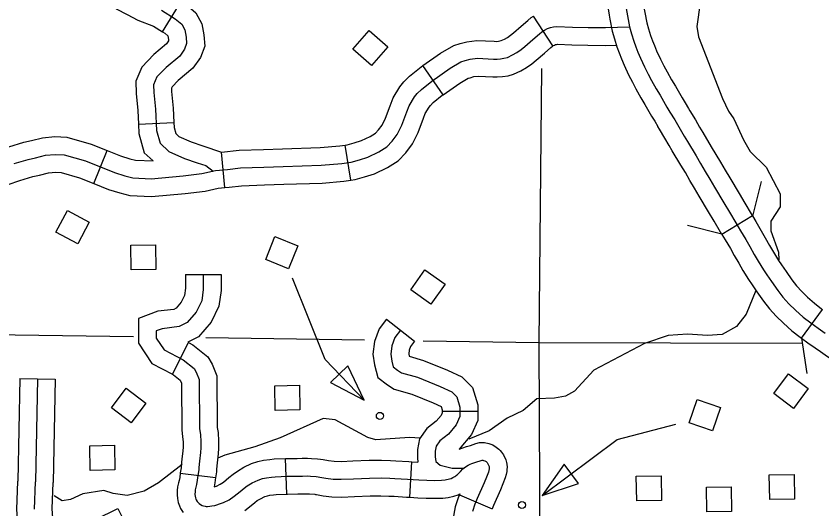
# Model space of a CAD drawing. Extents: x -19 to 366, y -4 to 359.
# Drawn here: x 136.972 to 137.616, y 194.884 to 195.278 of the extents above; entities that cross this region are included whole.
import ezdxf

# ---------------------------------------------------------------- set-up
doc = ezdxf.new("R2010")
doc.units = 0
for name, color, linetype in [('21', 7, 'Continuous'), ('R_Axis Annot', 7, 'Continuous'), ('R_ROW', 7, 'Continuous'), ('R_ROW Annot', 7, 'Continuous'), ('R_Temp Easement', 7, 'Continuous'), ('R_Vert Alg Annot', 7, 'Continuous'), ('Sheet Fence', 7, 'Continuous')]:
    doc.layers.add(name, color=color, linetype=linetype)

msp = doc.modelspace()

# ---------------------------------------------------------------- linework, layer by layer
at = {"layer": '21'}
for points in [[(137.25444, 195.26622), (137.26922, 195.25318), (137.25614, 195.23835), (137.24136, 195.2514)], [(137.03065, 195.11326), (137.02137, 195.09587), (137.00393, 195.10517), (137.0132, 195.12256)], [(137.19737, 195.09431), (137.18999, 195.07603), (137.17166, 195.08343), (137.17903, 195.10171)], [(137.06416, 195.07512), (137.06381, 195.09483), (137.08358, 195.09517), (137.08392, 195.07546)], [(137.31509, 195.0638), (137.30371, 195.0477), (137.28757, 195.05912), (137.29895, 195.07521)], [(137.23733, 194.99855), (137.2234, 194.98517), (137.25045, 194.97097)], [(137.5777, 194.97637), (137.58953, 194.99213), (137.60535, 194.98026), (137.59351, 194.9645)], [(137.17929, 194.96289), (137.17895, 194.9826), (137.19871, 194.98295), (137.19906, 194.96324)], [(137.07596, 194.96867), (137.06401, 194.95299), (137.04829, 194.96498), (137.06023, 194.98066)], [(137.52879, 194.94643), (137.51016, 194.95285), (137.51659, 194.97154), (137.53523, 194.96512)], [(137.03138, 194.91498), (137.03103, 194.93469), (137.0508, 194.93503), (137.05114, 194.91532)], [(137.4217, 194.90445), (137.4101, 194.9199), (137.39273, 194.89478)], [(137.46824, 194.89051), (137.46789, 194.91022), (137.48766, 194.91056), (137.48801, 194.89085)], [(137.57455, 194.89161), (137.57421, 194.91132), (137.59398, 194.91167), (137.59432, 194.89196)], [(137.52432, 194.88184), (137.52398, 194.90155), (137.54375, 194.9019), (137.54409, 194.88219)], [(137.05334, 194.8846), (137.06219, 194.86698), (137.04452, 194.85811), (137.03567, 194.87573)]]:
    msp.add_lwpolyline(points, close=True, dxfattribs=at)
for points in [[(137.25045, 194.97097), (137.21924, 195.00344), (137.19303, 195.06838)], [(137.39273, 194.89478), (137.45263, 194.93974), (137.49948, 194.95197)]]:
    msp.add_lwpolyline(points, dxfattribs=at)
for centre in [(137.26293, 194.95848), (137.3765, 194.88729)]:
    msp.add_circle(centre, 0.00284, dxfattribs=at)
at = {"layer": 'R_Axis Annot'}
for points in [[(137.39025, 195.0169), (137.39243, 195.23599)], [(137.06601, 195.02156), (136.57436, 195.02862)], [(137.25067, 195.01891), (137.12371, 195.02073)], [(137.39025, 195.0169), (137.29757, 195.01823)], [(137.39136, 194.78402), (137.39025, 195.0169)], [(137.60018, 195.01625), (137.39025, 195.0169)]]:
    msp.add_lwpolyline(points, dxfattribs=at)
at = {"layer": 'R_ROW'}
for p, q in [((137.56065, 195.11819), (137.53632, 195.10352)), ((137.60007, 195.0205), (137.61685, 195.04343))]:
    msp.add_line(p, q, dxfattribs=at)
for points in [[(137.45199, 195.39269), (137.45228, 195.38832), (137.45286, 195.37848), (137.4534, 195.36932), (137.45411, 195.3589), (137.45485, 195.34789), (137.4562, 195.32647), (137.45712, 195.31251), (137.45807, 195.29887), (137.45954, 195.28543), (137.46022, 195.28095), (137.46075, 195.27815), (137.46249, 195.26915)], [(137.44511, 195.2867), (137.44545, 195.2836), (137.44621, 195.27856), (137.4468, 195.27547), (137.44865, 195.26593), (137.45037, 195.2596), (137.45245, 195.25328), (137.45416, 195.24838), (137.45601, 195.24363), (137.45818, 195.23854), (137.46175, 195.23095), (137.46479, 195.225), (137.46755, 195.21973), (137.47154, 195.21261), (137.47466, 195.20737), (137.48016, 195.19799), (137.48258, 195.19395), (137.4852, 195.18955)], [(137.47335, 195.28978), (137.47363, 195.28727), (137.47422, 195.28335), (137.4747, 195.28082), (137.47633, 195.27238), (137.47759, 195.26779), (137.47936, 195.26239), (137.48082, 195.2582), (137.48231, 195.25437), (137.4841, 195.25018), (137.48727, 195.24345), (137.49002, 195.23806), (137.49253, 195.23327), (137.49615, 195.22681), (137.49912, 195.22182), (137.5046, 195.21248), (137.50696, 195.20853), (137.5096, 195.2041)], [(137.46249, 195.26915), (137.46398, 195.2637), (137.46591, 195.25783), (137.46749, 195.25329), (137.46916, 195.249), (137.47114, 195.24436), (137.47451, 195.2372), (137.4774, 195.23153), (137.48004, 195.2265), (137.48384, 195.21971), (137.48689, 195.21459), (137.49238, 195.20523), (137.49477, 195.20124), (137.49856, 195.19488), (137.50285, 195.18765), (137.50627, 195.18182), (137.50879, 195.17757), (137.51567, 195.16615), (137.51934, 195.16006), (137.523, 195.15383), (137.5267, 195.1476), (137.53042, 195.1413), (137.53789, 195.12882), (137.54246, 195.12117), (137.54743, 195.11261), (137.55119, 195.10637), (137.5555, 195.09927), (137.55861, 195.09371), (137.56216, 195.08748), (137.56538, 195.08201), (137.56959, 195.07507), (137.57226, 195.0711), (137.57593, 195.06572), (137.5809, 195.05863), (137.58509, 195.05328), (137.58989, 195.04805), (137.59511, 195.04295), (137.60134, 195.03748), (137.60735, 195.03278), (137.61319, 195.0285), (137.61885, 195.02454)], [(137.5096, 195.2041), (137.51077, 195.20214), (137.51509, 195.19487), (137.51851, 195.18904), (137.52098, 195.18486), (137.52784, 195.17348), (137.53154, 195.16732), (137.53523, 195.16106), (137.53892, 195.15483), (137.54263, 195.14855), (137.55009, 195.13611), (137.5547, 195.12837), (137.55965, 195.11984), (137.56065, 195.11819)], [(137.53632, 195.10352), (137.5352, 195.10537), (137.53022, 195.11396), (137.5257, 195.12153), (137.51821, 195.13404), (137.51447, 195.14037), (137.51078, 195.14661), (137.50713, 195.1528), (137.5035, 195.15883), (137.4966, 195.17029), (137.49404, 195.1746), (137.49062, 195.18043), (137.48636, 195.18762), (137.4852, 195.18955)], [(137.56065, 195.11819), (137.53632, 195.10352), (137.53904, 195.09901), (137.54323, 195.09212), (137.54623, 195.08673), (137.54986, 195.08036), (137.55318, 195.07472), (137.55762, 195.06742), (137.5605, 195.06313), (137.56425, 195.05763), (137.56949, 195.05017), (137.57424, 195.04409), (137.57969, 195.03816), (137.58546, 195.03252), (137.59227, 195.02654), (137.59878, 195.02145), (137.60007, 195.0205)], [(137.56065, 195.11819), (137.56334, 195.11372), (137.56778, 195.10642), (137.57098, 195.10068), (137.57445, 195.0946), (137.57757, 195.0893), (137.58156, 195.08273), (137.58402, 195.07906), (137.58761, 195.0738), (137.59232, 195.06709), (137.59594, 195.06247), (137.60009, 195.05794), (137.60477, 195.05337), (137.61041, 195.04842), (137.61592, 195.0441), (137.61685, 195.04343)], [(137.60007, 195.0205), (137.60492, 195.01695), (137.61078, 195.01285), (137.61515, 195.00988), (137.61883, 195.00735), (137.62148, 195.00553), (137.62595, 195.00262), (137.63124, 194.99927), (137.63884, 194.99473), (137.64503, 194.99117), (137.65154, 194.98741), (137.67267, 194.97781), (137.68031, 194.97436), (137.686, 194.97181), (137.68961, 194.9702)], [(136.98681, 194.88399), (136.98764, 194.90588)]]:
    msp.add_lwpolyline(points, dxfattribs=at)
at = {"layer": 'R_ROW Annot'}
for p, q in [((137.08924, 195.26526), (137.10406, 195.28949)), ((137.40128, 195.25413), (137.38562, 195.27783)), ((137.31348, 195.21506), (137.29738, 195.23846)), ((137.06985, 195.19154), (137.09823, 195.19293)), ((137.23972, 195.14678), (137.23506, 195.17481)), ((137.03433, 195.14413), (137.04491, 195.17049)), ((137.13898, 195.14096), (137.13624, 195.16924)), ((137.10758, 195.07148), (137.13599, 195.07148)), ((137.26828, 195.03565), (137.29062, 195.01811)), ((137.09709, 194.99179), (137.11007, 195.01706)), ((136.97509, 194.98834), (137.00349, 194.98777)), ((137.31271, 194.96237), (137.34112, 194.96237)), ((137.1885, 194.89599), (137.1875, 194.92438)), ((137.28695, 194.89351), (137.28859, 194.92187)), ((137.10336, 194.9128), (137.13154, 194.90915)), ((137.32655, 194.89535), (137.35269, 194.88422))]:
    msp.add_line(p, q, dxfattribs=at)
for points in [[(137.11703, 195.32444), (137.10731, 195.32869), (137.09715, 195.33027), (137.08495, 195.32914), (137.06999, 195.32431), (137.0607, 195.32024), (137.05167, 195.31229), (137.04741, 195.30324), (137.04741, 195.29279), (137.052, 195.28361), (137.0608, 195.27902), (137.06938, 195.2745), (137.08195, 195.26971), (137.08924, 195.26526)], [(137.10406, 195.28949), (137.10771, 195.28726), (137.11573, 195.28051), (137.1206, 195.27159), (137.12216, 195.26286), (137.12288, 195.25382), (137.11946, 195.24482), (137.11342, 195.23625), (137.10169, 195.2265), (137.09677, 195.2213), (137.09635, 195.22033), (137.09644, 195.21774), (137.09767, 195.20443), (137.09823, 195.19293)], [(137.08824, 195.28251), (137.09939, 195.2757), (137.10454, 195.27136), (137.10702, 195.26682), (137.10805, 195.26104), (137.10847, 195.25588), (137.10681, 195.25154), (137.10289, 195.24597), (137.09196, 195.23688), (137.08473, 195.22924), (137.08205, 195.22305), (137.08226, 195.21685), (137.08349, 195.20343), (137.08432, 195.1865), (137.08721, 195.17638), (137.09423, 195.16977), (137.10681, 195.1642), (137.11693, 195.16069), (137.12374, 195.15841), (137.12963, 195.15409)], [(137.29738, 195.23846), (137.31144, 195.24813), (137.32192, 195.25443), (137.32717, 195.25596), (137.3323, 195.25741), (137.34032, 195.25844), (137.35438, 195.25776), (137.35639, 195.25768), (137.35766, 195.25776), (137.35893, 195.25798), (137.3599, 195.25826), (137.3625, 195.25945), (137.36484, 195.26083), (137.36723, 195.26249), (137.36972, 195.26452), (137.37583, 195.26979), (137.38118, 195.27441), (137.38384, 195.27665), (137.38562, 195.27783)], [(137.08924, 195.26526), (137.09106, 195.26414), (137.09335, 195.26221), (137.09344, 195.26205), (137.09395, 195.25922), (137.09404, 195.25807), (137.09236, 195.25568), (137.08222, 195.24726), (137.07269, 195.23718), (137.06775, 195.22576), (137.06807, 195.21596), (137.06932, 195.20243), (137.06985, 195.19154)], [(137.17027, 195.15716), (137.18563, 195.15768), (137.21594, 195.15872), (137.23252, 195.15998), (137.24004, 195.16123), (137.24652, 195.1631), (137.25342, 195.16522), (137.26211, 195.16933), (137.26841, 195.17336), (137.27275, 195.17785), (137.2768, 195.18335), (137.28056, 195.19065), (137.28446, 195.20127), (137.28634, 195.20623), (137.29061, 195.21328), (137.29271, 195.2159), (137.29606, 195.21934), (137.30432, 195.22599), (137.31912, 195.23618), (137.32766, 195.24131), (137.33109, 195.24231), (137.33515, 195.24345), (137.34089, 195.24419), (137.35374, 195.24357), (137.35656, 195.24345), (137.35935, 195.24364), (137.36213, 195.24413), (137.36483, 195.24491), (137.36906, 195.24683), (137.37251, 195.24886), (137.37578, 195.25113), (137.37885, 195.25364), (137.38511, 195.25904), (137.3904, 195.2636), (137.39236, 195.26526), (137.3945, 195.26667), (137.39681, 195.26783), (137.39922, 195.2687), (137.40171, 195.26929), (137.40426, 195.26959), (137.41681, 195.26905), (137.42942, 195.26874), (137.44318, 195.26865), (137.46249, 195.26915)], [(137.31348, 195.21506), (137.32681, 195.22423), (137.3334, 195.22819), (137.33501, 195.22865), (137.338, 195.2295), (137.34145, 195.22994), (137.35311, 195.22938), (137.35674, 195.22923), (137.36105, 195.22952), (137.36534, 195.23027), (137.36977, 195.23155), (137.37563, 195.23421), (137.38018, 195.23689), (137.38433, 195.23977), (137.38798, 195.24275), (137.39439, 195.24829), (137.39962, 195.2528), (137.40088, 195.25387), (137.40128, 195.25413)], [(137.40128, 195.25413), (137.40161, 195.25435), (137.40243, 195.25476), (137.40329, 195.25507), (137.40417, 195.25528), (137.40477, 195.25535), (137.41633, 195.25485), (137.42919, 195.25454), (137.44332, 195.25444), (137.45172, 195.25466)], [(137.23506, 195.17481), (137.2369, 195.17511), (137.24247, 195.17671), (137.24827, 195.17849), (137.25521, 195.18178), (137.25935, 195.18443), (137.26187, 195.18704), (137.26469, 195.19086), (137.26753, 195.19637), (137.27115, 195.20625), (137.27353, 195.21248), (137.27894, 195.22142), (137.28206, 195.22533), (137.28649, 195.22986), (137.29582, 195.23739), (137.29738, 195.23846)], [(137.23972, 195.14678), (137.24318, 195.14736), (137.25057, 195.14948), (137.25857, 195.15194), (137.269, 195.15687), (137.27746, 195.16229), (137.28362, 195.16866), (137.28891, 195.17584), (137.29359, 195.18492), (137.29776, 195.1963), (137.29916, 195.19997), (137.30228, 195.20513), (137.30336, 195.20648), (137.30564, 195.20881), (137.31282, 195.2146), (137.31348, 195.21506)], [(137.06985, 195.19154), (137.07021, 195.18417), (137.07462, 195.16872), (137.08163, 195.16212)], [(137.09823, 195.19293), (137.09843, 195.18882), (137.09979, 195.18404), (137.1022, 195.18178), (137.11203, 195.17742), (137.1215, 195.17413), (137.13626, 195.16921)], [(136.93958, 195.16345), (136.94527, 195.16533), (136.95556, 195.16973), (136.96627, 195.1735), (136.97823, 195.17714), (136.98434, 195.17847), (136.99316, 195.18072), (137.00302, 195.18166), (137.01275, 195.18124), (137.03218, 195.1756), (137.04491, 195.17049)], [(137.13626, 195.16921), (137.15043, 195.17069), (137.16979, 195.17135), (137.18514, 195.17187), (137.21515, 195.1729), (137.23082, 195.1741), (137.23506, 195.17481)], [(137.04491, 195.17049), (137.05548, 195.16625), (137.06298, 195.16392), (137.06751, 195.16268), (137.08163, 195.16212)], [(136.9707, 195.16), (136.98182, 195.16338), (136.98761, 195.16464), (136.9956, 195.16668), (137.00339, 195.16743), (137.01044, 195.16713), (137.02754, 195.16216), (137.05072, 195.15285), (137.059, 195.15028), (137.06533, 195.14855), (137.08007, 195.14797), (137.10566, 195.15014), (137.12071, 195.15213), (137.13151, 195.15451), (137.14107, 195.15544), (137.15141, 195.15652), (137.17027, 195.15716)], [(136.94851, 195.13648), (136.95534, 195.13874), (136.96587, 195.14324), (136.97512, 195.1465), (136.98541, 195.14962), (136.99088, 195.15082), (136.99804, 195.15264), (137.00377, 195.15319), (137.00812, 195.15301), (137.02291, 195.14871), (137.03433, 195.14413)], [(137.03433, 195.14413), (137.04597, 195.13946), (137.05501, 195.13665), (137.06314, 195.13442), (137.0804, 195.13374), (137.10719, 195.13602), (137.12317, 195.13813), (137.13373, 195.14045), (137.13898, 195.14096)], [(137.13898, 195.14096), (137.1425, 195.1413), (137.15239, 195.14234), (137.17075, 195.14296), (137.18611, 195.14348), (137.21672, 195.14453), (137.23423, 195.14587), (137.23972, 195.14678)], [(137.10758, 195.07148), (137.10758, 195.06047), (137.10679, 195.05467), (137.10406, 195.04922), (137.10004, 195.04448), (137.09823, 195.04358), (137.08544, 195.04202), (137.07002, 195.03641), (137.07002, 195.01646), (137.08057, 195.00027), (137.09709, 194.99179)], [(137.12178, 195.07148), (137.12178, 195.0595), (137.12054, 195.05042), (137.116, 195.04133), (137.10899, 195.03307), (137.10238, 195.02977), (137.08876, 195.02812), (137.08422, 195.02647), (137.08422, 195.02068), (137.09041, 195.01119), (137.10568, 195.00334), (137.11435, 194.99632), (137.116, 194.99343), (137.11848, 194.98765), (137.11875, 194.94815)], [(137.13599, 195.07148), (137.13599, 195.05854), (137.1343, 195.04617), (137.12794, 195.03345), (137.11793, 195.02167), (137.1094, 195.0174), (137.11007, 195.01705)], [(137.26828, 195.03565), (137.26238, 195.02814), (137.25855, 195.01791), (137.25728, 195.00776), (137.2585, 194.99922), (137.26125, 194.98912), (137.26893, 194.98336), (137.27442, 194.97992), (137.28839, 194.97587), (137.3056, 194.96882), (137.3119, 194.96595), (137.31271, 194.96326), (137.31271, 194.96237)], [(137.27945, 195.02688), (137.27491, 195.0211), (137.27243, 195.01449), (137.27161, 195.00788), (137.27243, 195.0021), (137.27367, 194.99756), (137.27697, 194.99508), (137.28028, 194.99302), (137.29307, 194.9893), (137.31123, 194.98186), (137.32031, 194.97773), (137.32444, 194.97361), (137.32692, 194.96535), (137.32692, 194.95791), (137.32403, 194.9513), (137.31784, 194.94387), (137.31082, 194.9385), (137.30793, 194.93437), (137.3071, 194.93024), (137.3071, 194.9257), (137.30752, 194.92198), (137.31123, 194.91909), (137.32073, 194.91661), (137.32999, 194.91669)], [(137.11007, 195.01706), (137.11348, 195.0153), (137.12536, 195.00568), (137.12874, 194.99977), (137.13266, 194.99061), (137.13295, 194.94923), (137.13355, 194.94515), (137.134, 194.93834), (137.13398, 194.9327), (137.13374, 194.9282), (137.13296, 194.92089), (137.13239, 194.91589), (137.13219, 194.91369), (137.13153, 194.90909), (137.13154, 194.9092)], [(137.29062, 195.01811), (137.28744, 195.01405), (137.28632, 195.01107), (137.28594, 195.00801), (137.28621, 195.00608), (137.29776, 195.00273), (137.31686, 194.99491), (137.32854, 194.9896), (137.33702, 194.98111), (137.34112, 194.96743), (137.34112, 194.96237)], [(136.97509, 194.98834), (136.97344, 194.90641)], [(136.98929, 194.98806), (136.98764, 194.90588)], [(137.00349, 194.98777), (137.00183, 194.90534)], [(137.09709, 194.99179), (137.09789, 194.99138), (137.10331, 194.98698), (137.1043, 194.98469), (137.10456, 194.94707), (137.10527, 194.94215), (137.10559, 194.93745), (137.10557, 194.93349), (137.10541, 194.93046), (137.10472, 194.92401), (137.10412, 194.91876), (137.10397, 194.917), (137.10338, 194.9129), (137.10336, 194.91275)], [(137.31271, 194.96237), (137.31271, 194.96088), (137.31182, 194.95884), (137.30794, 194.95418), (137.30044, 194.94845), (137.29458, 194.94008), (137.2929, 194.93165), (137.2929, 194.92491), (137.29327, 194.9216)], [(137.34112, 194.96237), (137.34112, 194.95494), (137.33623, 194.94376), (137.32641, 194.93197)], [(137.11875, 194.94815), (137.11941, 194.94365), (137.1198, 194.9379), (137.11977, 194.9331), (137.11958, 194.92933), (137.11884, 194.92245), (137.11826, 194.91732), (137.11808, 194.91535), (137.11745, 194.911), (137.11695, 194.90714), (137.11634, 194.90381), (137.11579, 194.90163), (137.11529, 194.89946), (137.11516, 194.89816), (137.11512, 194.89572), (137.11521, 194.89427), (137.11546, 194.89299), (137.11582, 194.89195), (137.11612, 194.89131), (137.11687, 194.89013), (137.11761, 194.88933), (137.11856, 194.88842), (137.11941, 194.88775), (137.1209, 194.88694), (137.12183, 194.88667), (137.12331, 194.88627)], [(137.32641, 194.93197), (137.33208, 194.934), (137.33528, 194.93495), (137.33971, 194.93641), (137.34255, 194.93719), (137.34654, 194.93731), (137.34999, 194.93656), (137.35334, 194.93525), (137.356, 194.93354), (137.35797, 194.93201), (137.35913, 194.93077), (137.36026, 194.92952), (137.36171, 194.92736), (137.36355, 194.92347), (137.3641, 194.92125), (137.36439, 194.91993), (137.36461, 194.91754), (137.36449, 194.91575), (137.36434, 194.91414), (137.36388, 194.91171), (137.36311, 194.90892), (137.36125, 194.90426), (137.35923, 194.89945), (137.35379, 194.88681), (137.35269, 194.88422)], [(137.12331, 194.88627), (137.12419, 194.88617), (137.12519, 194.88614), (137.12686, 194.88629), (137.12868, 194.88659), (137.13106, 194.88702), (137.13272, 194.88747), (137.13481, 194.88819), (137.13783, 194.88938), (137.14239, 194.89148), (137.14637, 194.89431), (137.15112, 194.8981), (137.15438, 194.90066), (137.15695, 194.90259), (137.16079, 194.90489), (137.16567, 194.90722), (137.16919, 194.90838), (137.17236, 194.90911), (137.1764, 194.90964), (137.17928, 194.90987), (137.18884, 194.91021), (137.19707, 194.91033), (137.20112, 194.91043), (137.20493, 194.91048), (137.20745, 194.91035), (137.21201, 194.91003), (137.21352, 194.90989), (137.215, 194.9096), (137.21984, 194.90871), (137.22547, 194.90802), (137.23204, 194.90786), (137.24187, 194.90833), (137.25474, 194.90886), (137.26398, 194.90888), (137.27078, 194.90866), (137.275, 194.90845), (137.28511, 194.90784), (137.29394, 194.90733), (137.30041, 194.90707), (137.30667, 194.90693), (137.31216, 194.90708), (137.31518, 194.90741), (137.31845, 194.9081), (137.31998, 194.9086), (137.32133, 194.90934), (137.32294, 194.91018), (137.32359, 194.91064), (137.32421, 194.91105), (137.32493, 194.91169), (137.32727, 194.91415), (137.32936, 194.91619), (137.33135, 194.91778), (137.33354, 194.91915), (137.33505, 194.91998), (137.33651, 194.9205), (137.33953, 194.9214), (137.34383, 194.92281), (137.34467, 194.92305), (137.34522, 194.92306), (137.34586, 194.92292), (137.34684, 194.92254), (137.34778, 194.92193), (137.34839, 194.92146), (137.34868, 194.92115), (137.34903, 194.92077), (137.34932, 194.92032), (137.35011, 194.91867), (137.35027, 194.91802), (137.35032, 194.91777), (137.35036, 194.91738), (137.35033, 194.91689), (137.35026, 194.91612), (137.35003, 194.91493), (137.34963, 194.91346), (137.34811, 194.90964), (137.34616, 194.90501), (137.34074, 194.8924), (137.33885, 194.88799), (137.33695, 194.88213)], [(137.13154, 194.90915), (137.13099, 194.90495), (137.1304, 194.90172), (137.13223, 194.90244), (137.13524, 194.90383), (137.13783, 194.90567), (137.1423, 194.90924), (137.14574, 194.91194), (137.14902, 194.9144), (137.15406, 194.91741), (137.16036, 194.92043), (137.16535, 194.92207), (137.16983, 194.92311), (137.1749, 194.92377), (137.17846, 194.92406), (137.1875, 194.92438)], [(137.1875, 194.92438), (137.18848, 194.92441), (137.1968, 194.92453), (137.20085, 194.92463), (137.20519, 194.92469), (137.20831, 194.92453), (137.21316, 194.92418), (137.21556, 194.92397), (137.21766, 194.92355), (137.22198, 194.92276), (137.22651, 194.9222), (137.23186, 194.92208), (137.24125, 194.92252), (137.25443, 194.92306), (137.26419, 194.92309), (137.27137, 194.92286), (137.27579, 194.92263), (137.28595, 194.92202), (137.28859, 194.92187)], [(137.28858, 194.92187), (137.29327, 194.9216)], [(137.10336, 194.9128), (137.10291, 194.90933), (137.10246, 194.90683), (137.10199, 194.90498), (137.10124, 194.90176), (137.10097, 194.89899), (137.1009, 194.89541), (137.10109, 194.89245), (137.10171, 194.88927), (137.10266, 194.88654), (137.10366, 194.88444), (137.10555, 194.88145)], [(136.98345, 194.85243), (136.98318, 194.85282), (136.98062, 194.85626), (136.97894, 194.85886), (136.97819, 194.86009), (136.97368, 194.86951), (136.97259, 194.88371), (136.97344, 194.90641)], [(137.00702, 194.86829), (137.00637, 194.86926), (137.00395, 194.8725), (137.0032, 194.87366), (137.0016, 194.87699), (137.00104, 194.88427), (137.00183, 194.90534)], [(137.15492, 194.88296), (137.15993, 194.88696), (137.16302, 194.88939), (137.16487, 194.89078), (137.16752, 194.89236), (137.17098, 194.89401), (137.17302, 194.89469), (137.17489, 194.89512), (137.17789, 194.89551), (137.1801, 194.89569), (137.1885, 194.89599)], [(137.1885, 194.89599), (137.18919, 194.89601), (137.19734, 194.89613), (137.20139, 194.89622), (137.20468, 194.89627), (137.20658, 194.89618), (137.21085, 194.89587), (137.21149, 194.89581), (137.21234, 194.89564), (137.21769, 194.89466), (137.22443, 194.89384), (137.23221, 194.89365), (137.2425, 194.89414), (137.25505, 194.89465), (137.26377, 194.89468), (137.2702, 194.89447), (137.27422, 194.89427), (137.28427, 194.89366), (137.28695, 194.89351)], [(137.28695, 194.89351), (137.29324, 194.89314), (137.29996, 194.89287), (137.3067, 194.89272), (137.31313, 194.89289), (137.31744, 194.89337), (137.32215, 194.89436), (137.32563, 194.89551), (137.32692, 194.89621), (137.32655, 194.89535)], [(137.32655, 194.89535), (137.32554, 194.89298), (137.32322, 194.88585), (137.32192, 194.87987), (137.32099, 194.8719), (137.32052, 194.86088), (137.32015, 194.84927), (137.31964, 194.82956), (137.31952, 194.82247), (137.31948, 194.81487), (137.31954, 194.80887), (137.31943, 194.8017), (137.31917, 194.79106), (137.31916, 194.79091)]]:
    msp.add_lwpolyline(points, dxfattribs=at)
at = {"layer": 'R_Temp Easement'}
for points in [[(137.49881, 195.39263), (137.49882, 195.39165), (137.50261, 195.38826), (137.51928, 195.38302), (137.52384, 195.37735), (137.52311, 195.37165), (137.5141, 195.35644), (137.51111, 195.34923), (137.50926, 195.34049), (137.51882, 195.31891), (137.52151, 195.30755), (137.5164, 195.2696), (137.51757, 195.26126)], [(137.51757, 195.26126), (137.5367, 195.21203), (137.54167, 195.20181), (137.54585, 195.19576), (137.55349, 195.1791), (137.55883, 195.16965), (137.57175, 195.15718), (137.58281, 195.13599), (137.58286, 195.12537), (137.57535, 195.11396), (137.57538, 195.10637), (137.58151, 195.08933), (137.58173, 195.08316)], [(137.56349, 195.05872), (137.5558, 195.03971), (137.54811, 195.02997), (137.53661, 195.02339), (137.5247, 195.02259), (137.50884, 195.02381), (137.49346, 195.02268), (137.47437, 195.01628), (137.43398, 194.99497), (137.41854, 194.97817), (137.41117, 194.97412), (137.40259, 194.97252), (137.38842, 194.97201), (137.37735, 194.9628), (137.36478, 194.95673), (137.35035, 194.94664), (137.33406, 194.93997)], [(137.29509, 194.94079), (137.28648, 194.9411), (137.25964, 194.93947), (137.25321, 194.94134), (137.22705, 194.95527), (137.21759, 194.95636), (137.18325, 194.94105), (137.16286, 194.93375), (137.13907, 194.92721), (137.13338, 194.92482)], [(137.10486, 194.91968), (137.08593, 194.90491), (137.07457, 194.89827), (137.06096, 194.89503), (137.04981, 194.89657), (137.04237, 194.89888), (137.02556, 194.89614), (137.01567, 194.89174), (137.00893, 194.89071), (137.00261, 194.8947)]]:
    msp.add_lwpolyline(points, dxfattribs=at)
at = {"layer": 'R_Vert Alg Annot'}
for points in [[(137.56761, 195.14569), (137.56068, 195.11815)], [(137.53629, 195.10357), (137.50874, 195.11051)], [(137.60454, 194.99241), (137.60011, 195.02048)]]:
    msp.add_lwpolyline(points, dxfattribs=at)
at = {"layer": 'Sheet Fence'}
for points in [[(139.44064, 1.53154), (139.25106, 10.14733), (139.06082, 18.76327), (138.86992, 27.37935), (138.67836, 35.99557), (138.48613, 44.61194), (138.29325, 53.22845), (138.09971, 61.84511), (137.9055, 70.46191), (137.71065, 79.07885), (137.51513, 87.69595), (137.31896, 96.31318), (137.12214, 104.93057), (136.92466, 113.54809), (136.72653, 122.16577), (136.52775, 130.78359), (136.32832, 139.40156), (136.12824, 148.01968), (135.9275, 156.63794), (135.72612, 165.25636), (135.5241, 173.87492), (135.32143, 182.49362), (135.11811, 191.11248), (134.91415, 199.73149), (134.70954, 208.35064), (134.50429, 216.96995), (134.2984, 225.5894), (134.09187, 234.209), (133.8847, 242.82876), (133.6769, 251.44866), (133.46845, 260.06872), (133.25937, 268.68892), (133.04965, 277.30928), (132.8393, 285.92978), (132.62831, 294.55044), (132.41669, 303.17125), (132.20444, 311.79221), (131.99156, 320.41333), (131.77805, 329.0346), (131.56391, 337.65601), (131.34914, 346.27759)], [(0, 189.51617), (7.11214, 189.52059), (14.22427, 189.53386), (21.33637, 189.55597), (28.44845, 189.58693), (35.56048, 189.62672), (42.67245, 189.67537), (49.78436, 189.73285), (56.89619, 189.79918), (64.00793, 189.87436), (71.11958, 189.95838), (78.23111, 190.05124), (85.34253, 190.15294), (92.45381, 190.26349), (99.56495, 190.38288), (106.67593, 190.51112), (113.78675, 190.6482), (120.89739, 190.79412), (128.00785, 190.94888), (135.11811, 191.11248), (142.22816, 191.28493), (149.33799, 191.46621), (156.44759, 191.65634), (163.55694, 191.85531), (170.66605, 192.06312), (177.77489, 192.27977), (184.88345, 192.50526), (191.99173, 192.73959), (199.09971, 192.98276), (206.20739, 193.23477), (213.31474, 193.49561), (220.42177, 193.7653), (227.52845, 194.04382), (234.63479, 194.33118), (241.74076, 194.62738), (248.84635, 194.93241), (255.95157, 195.24628), (263.05638, 195.56898), (270.16079, 195.90052), (277.26478, 196.24089), (284.36834, 196.5901), (291.47147, 196.94814), (298.57414, 197.31501), (305.67635, 197.69072), (312.77809, 198.07525), (319.87934, 198.46862), (326.9801, 198.87082), (334.08035, 199.28185), (341.18009, 199.7017)]]:
    msp.add_spline(points, degree=3, dxfattribs=at)

doc.saveas('drawing.dxf')
